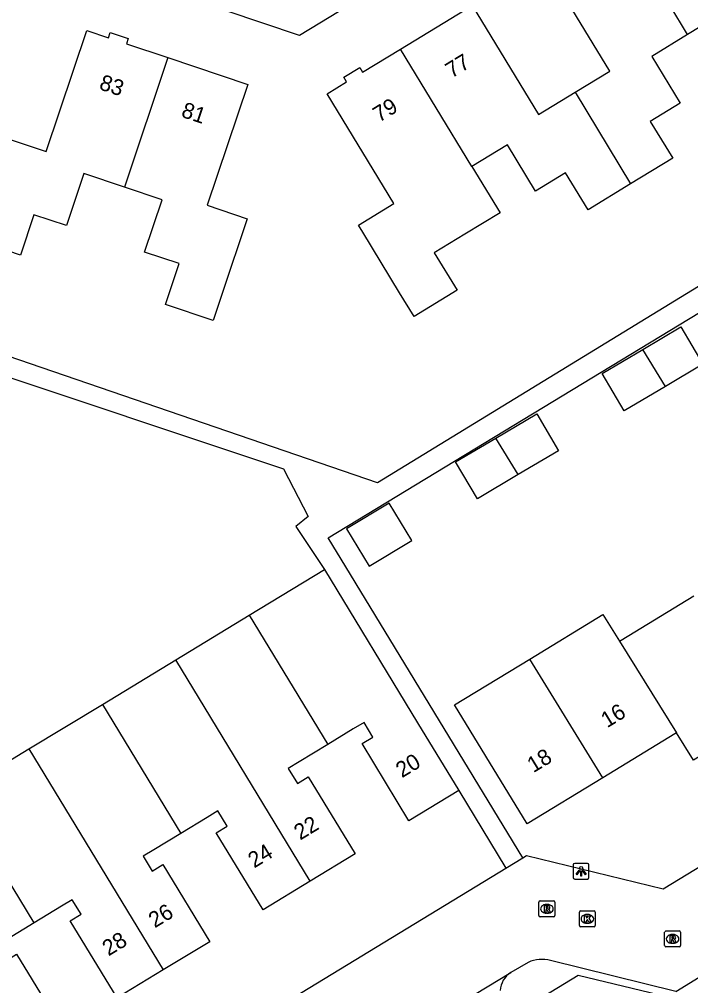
# Model space of a CAD drawing. Extents: x 157767 to 159171, y 387842 to 389425.
# Drawn here: x 158248.5 to 158290.9, y 388283.9 to 388345 of the extents above; entities that cross this region are included whole.
import ezdxf

# ---------------------------------------------------------------- set-up
doc = ezdxf.new("R2010")
doc.units = 0
for name, color, linetype in [('IMGEO_Kolk', 7, 'Continuous'), ('IMGEO_Lichtpunt', 7, 'Continuous'), ('IMGEO_Pand', 7, 'Continuous'), ('IMGEO_Pand_nummerreeks', 7, 'Continuous'), ('IMGEO_Rijbaan_lokaal_open', 7, 'Continuous'), ('IMGEO_Rioolput', 7, 'Continuous'), ('IMGEO_Voetpad_open', 7, 'Continuous')]:
    doc.layers.add(name, color=color, linetype=linetype)

msp = doc.modelspace()

# ---------------------------------------------------------------- linework, layer by layer
at = {"layer": 'IMGEO_Kolk'}
for p, q in [((158283.908, 388287.65), (158283.908, 388288.502)), ((158283.983, 388288.576), (158284.835, 388288.576)), ((158284.396, 388288.356), (158284.421, 388288.356)), ((158284.909, 388288.502), (158284.909, 388287.65)), ((158284.835, 388287.576), (158283.983, 388287.576)), ((158284.419, 388287.796), (158284.394, 388287.796))]:
    msp.add_line(p, q, dxfattribs=at)
for points in [[(158283.908, 388287.65), (158283.908, 388288.502)], [(158283.983, 388288.576), (158284.835, 388288.576)], [(158284.229, 388288.276), (158284.352, 388288.276), (158284.352, 388288.125), (158284.482, 388288.276), (158284.646, 388288.276), (158284.5, 388288.125), (158284.653, 388287.876), (158284.501, 388287.876), (158284.416, 388288.04), (158284.352, 388287.973), (158284.352, 388287.876), (158284.229, 388287.876), (158284.229, 388288.276)], [(158284.909, 388288.502), (158284.909, 388287.65)], [(158284.835, 388287.576), (158283.983, 388287.576)]]:
    msp.add_lwpolyline(points, dxfattribs=at)
for centre, start, end in [((158283.985, 388288.5), 91.55205, 178.44795), ((158283.985, 388288.5), 91.55205, 178.44795), ((158284.833, 388288.5), 1.55205, 88.44795), ((158284.833, 388288.5), 1.55205, 88.44795), ((158283.985, 388287.652), 181.55205, 268.44795), ((158283.985, 388287.652), 181.55205, 268.44795), ((158284.833, 388287.652), 271.55205, 358.44795), ((158284.833, 388287.652), 271.55205, 358.44795)]:
    msp.add_arc(centre, 0.0765, start, end, dxfattribs=at)
for centre, major_axis, ratio, start_param, end_param in [((158284.395, 388288.076), (-0.387, 0.002), 0.722429, 4.712389, 7.853982), ((158284.42, 388288.076), (-0.39, 0.002), 0.717154, 1.570796, 4.712389)]:
    msp.add_ellipse(centre, major_axis=major_axis, ratio=ratio, start_param=start_param, end_param=end_param, dxfattribs=at)
at = {"layer": 'IMGEO_Lichtpunt'}
for p, q in [((158283.516, 388291.493), (158283.516, 388290.686)), ((158283.516, 388291.493), (158283.516, 388290.686)), ((158284.418, 388291.588), (158283.61, 388291.588)), ((158284.418, 388291.588), (158283.61, 388291.588)), ((158284.512, 388290.686), (158284.512, 388291.493)), ((158284.512, 388290.686), (158284.512, 388291.493)), ((158283.61, 388290.592), (158284.418, 388290.592)), ((158283.61, 388290.592), (158284.418, 388290.592))]:
    msp.add_line(p, q, dxfattribs=at)
for points in [[(158283.89, 388291.157), (158283.929, 388291.129), (158283.741, 388290.867), (158283.703, 388290.894), (158283.89, 388291.157)], [(158284.102, 388291.129), (158284.14, 388291.156), (158284.327, 388290.894), (158284.288, 388290.866), (158284.102, 388291.129)], [(158283.992, 388291.109), (158284.039, 388291.109), (158284.039, 388290.787), (158283.992, 388290.787), (158283.992, 388291.109)]]:
    msp.add_lwpolyline(points, dxfattribs=at)
msp.add_circle((158284.015, 388291.291), 0.0994, dxfattribs=at)
for centre, start, end in [((158283.61, 388291.493), 90, 180), ((158283.61, 388291.493), 90, 180), ((158284.418, 388291.493), 0, 90), ((158284.418, 388291.493), 0, 90), ((158283.61, 388290.686), 180, 270), ((158283.61, 388290.686), 180, 270), ((158284.418, 388290.686), 270, 0), ((158284.418, 388290.686), 270, 360)]:
    msp.add_arc(centre, 0.0946, start, end, dxfattribs=at)
at = {"layer": 'IMGEO_Pand'}
for points in [[(158283.634, 388340.34), (158285.837, 388341.682), (158281.622, 388348.601), (158282.852, 388349.351), (158282.676, 388349.642), (158283.692, 388350.262), (158283.869, 388349.97), (158286.267, 388351.431)], [(158290.746, 388343.989), (158286.267, 388351.431)], [(158272.599, 388343.075), (158277.119, 388345.829), (158281.322, 388338.931), (158283.634, 388340.34)], [(158300.798, 388342.88), (158298.113, 388341.244), (158296.687, 388343.584), (158294.722, 388342.387), (158292.934, 388345.322), (158290.746, 388343.989)], [(158247.727, 388337.423), (158250.21, 388336.589), (158252.781, 388344.247), (158254.147, 388343.789), (158254.256, 388344.112), (158255.385, 388343.734), (158255.275, 388343.409), (158257.887, 388342.532)], [(158290.746, 388343.989), (158288.481, 388342.609), (158290.281, 388339.655), (158288.389, 388338.503), (158289.809, 388336.172), (158287.143, 388334.548)], [(158277.109, 388335.645), (158278.892, 388332.718), (158276.671, 388331.365), (158274.734, 388330.185), (158276.17, 388327.828), (158273.452, 388326.172), (158272.542, 388327.665), (158270.212, 388331.49), (158269.941, 388331.934), (158272.187, 388333.302), (158267.956, 388340.246), (158269.186, 388340.996), (158269.01, 388341.287), (158270.026, 388341.907), (158270.203, 388341.616), (158272.599, 388343.075)], [(158277.109, 388335.645), (158272.599, 388343.075)], [(158257.887, 388342.532), (158262.943, 388340.835), (158260.379, 388333.2), (158262.914, 388332.349), (158261.323, 388327.61), (158260.754, 388325.916), (158257.735, 388326.93), (158258.6, 388329.509), (158256.418, 388330.241), (158257.527, 388333.542), (158255.147, 388334.341)], [(158257.887, 388342.532), (158255.147, 388334.341)], [(158283.634, 388340.34), (158287.143, 388334.548)], [(158287.143, 388334.548), (158284.456, 388332.91), (158283.037, 388335.238), (158281.139, 388334.081), (158279.353, 388337.012), (158277.109, 388335.645)], [(158255.147, 388334.341), (158252.59, 388335.199), (158251.486, 388331.91), (158249.432, 388332.599), (158248.576, 388330.05), (158245.552, 388331.065)], [(158287.916, 388324.085), (158290.318, 388325.506), (158291.716, 388323.143), (158289.349, 388321.743)], [(158289.349, 388321.743), (158286.736, 388320.198), (158285.338, 388322.561), (158287.916, 388324.085)], [(158289.349, 388321.743), (158287.916, 388324.085)], [(158278.632, 388318.481), (158281.213, 388320.007), (158282.59, 388317.679), (158280.034, 388316.168)], [(158280.034, 388316.168), (158277.457, 388314.644), (158276.08, 388316.972), (158278.632, 388318.481)], [(158280.034, 388316.168), (158278.632, 388318.481)], [(158269.193, 388312.732), (158270.627, 388310.37), (158273.315, 388312.002), (158271.88, 388314.364), (158269.193, 388312.732)], [(158263.04, 388307.276), (158267.794, 388310.163)], [(158267.794, 388310.163), (158273.681, 388300.468), (158276.276, 388296.194)], [(158286.442, 388305.638), (158286.546, 388305.701), (158291.133, 388308.495)], [(158258.397, 388304.458), (158263.04, 388307.276)], [(158263.04, 388307.276), (158268, 388299.107)], [(158280.763, 388304.507), (158285.393, 388307.327), (158286.442, 388305.638)], [(158286.442, 388305.638), (158290.042, 388299.842)], [(158253.755, 388301.639), (158258.397, 388304.458)], [(158266.894, 388290.464), (158258.397, 388304.458)], [(158285.382, 388297.004), (158280.598, 388294.091), (158277.997, 388298.362), (158276.015, 388301.615), (158280.763, 388304.507)], [(158285.382, 388297.004), (158280.763, 388304.507)], [(158249.114, 388298.821), (158253.755, 388301.639)], [(158253.755, 388301.639), (158258.708, 388293.482)], [(158295.766, 388300.954), (158291.112, 388298.119), (158290.042, 388299.842)], [(158276.276, 388296.194), (158273.13, 388294.283), (158270.171, 388299.156), (158270.856, 388299.572), (158270.292, 388300.499), (158269.608, 388300.083), (158268, 388299.107)], [(158290.042, 388299.842), (158289.93, 388299.774), (158285.382, 388297.004)], [(158268, 388299.107), (158266.187, 388298.005), (158265.504, 388297.59), (158266.082, 388296.639), (158266.765, 388297.054), (158269.723, 388292.181), (158266.894, 388290.464)], [(158244.472, 388296.002), (158249.114, 388298.821)], [(158249.114, 388298.821), (158257.597, 388284.847)], [(158249.439, 388287.82), (158244.472, 388296.002)], [(158266.894, 388290.464), (158263.912, 388288.653), (158260.954, 388293.526), (158261.638, 388293.942), (158261.052, 388294.906), (158260.368, 388294.49), (158258.708, 388293.482)], [(158258.708, 388293.482), (158257.011, 388292.451), (158256.328, 388292.036), (158256.901, 388291.093), (158257.584, 388291.508), (158260.542, 388286.635), (158257.597, 388284.847)], [(158257.597, 388284.847), (158254.685, 388283.079), (158251.726, 388287.952), (158252.411, 388288.368), (158251.853, 388289.285), (158251.169, 388288.87), (158249.439, 388287.82)], [(158249.439, 388287.82), (158247.754, 388286.797), (158247.071, 388286.382), (158247.651, 388285.428), (158248.333, 388285.842), (158251.292, 388280.971), (158248.334, 388279.175)]]:
    msp.add_lwpolyline(points, dxfattribs=at)
at = {"layer": 'IMGEO_Rijbaan_lokaal_open'}
for points in [[(158280.333, 388291.935), (158280.569, 388292.079), (158289.195, 388289.967), (158300.294, 388296.72)], [(158279.263, 388291.284), (158280.333, 388291.935)], [(158261.056, 388280.205), (158279.263, 388291.284)], [(158290.001, 388283.484), (158303.338, 388291.678)], [(158280.669, 388285.324), (158279.572, 388284.685)], [(158290.001, 388283.484), (158282.088, 388285.437)], [(158264.013, 388275.265), (158279.572, 388284.685)]]:
    msp.add_lwpolyline(points, dxfattribs=at)
msp.add_arc((158281.532, 388283.447), 2.066, 74.39991, 114.70621, dxfattribs=at)
at = {"layer": 'IMGEO_Rioolput'}
for p, q in [((158281.351, 388288.285), (158281.351, 388289.137)), ((158281.426, 388289.211), (158282.278, 388289.211)), ((158281.839, 388288.991), (158281.864, 388288.991)), ((158282.352, 388289.137), (158282.352, 388288.285)), ((158282.278, 388288.211), (158281.426, 388288.211)), ((158281.862, 388288.431), (158281.837, 388288.431)), ((158289.296, 388286.384), (158289.296, 388287.236)), ((158289.371, 388287.31), (158290.223, 388287.31)), ((158289.784, 388287.09), (158289.809, 388287.09)), ((158290.297, 388287.236), (158290.297, 388286.384)), ((158290.223, 388286.31), (158289.371, 388286.31)), ((158289.807, 388286.53), (158289.782, 388286.53))]:
    msp.add_line(p, q, dxfattribs=at)
for points in [[(158281.351, 388288.285), (158281.351, 388289.137)], [(158281.426, 388289.211), (158282.278, 388289.211)], [(158281.94, 388288.909), (158281.688, 388288.911), (158281.688, 388288.511)], [(158281.688, 388288.511), (158281.812, 388288.511), (158281.812, 388288.673), (158281.823, 388288.673)], [(158281.866, 388288.83), (158281.812, 388288.83), (158281.812, 388288.749)], [(158281.812, 388288.749), (158281.864, 388288.749)], [(158282.352, 388289.137), (158282.352, 388288.285)], [(158282.278, 388288.211), (158281.426, 388288.211)], [(158281.87, 388288.644), (158281.941, 388288.511), (158282.081, 388288.511), (158282.016, 388288.637)], [(158289.296, 388286.384), (158289.296, 388287.236)], [(158289.371, 388287.31), (158290.223, 388287.31)], [(158289.885, 388287.008), (158289.633, 388287.01), (158289.633, 388286.61)], [(158289.811, 388286.929), (158289.757, 388286.929), (158289.757, 388286.848)], [(158289.757, 388286.848), (158289.809, 388286.848)], [(158290.297, 388287.236), (158290.297, 388286.384)], [(158290.223, 388286.31), (158289.371, 388286.31)], [(158289.633, 388286.61), (158289.757, 388286.61), (158289.757, 388286.772), (158289.768, 388286.772)], [(158289.815, 388286.743), (158289.886, 388286.61), (158290.026, 388286.61), (158289.961, 388286.736)]]:
    msp.add_lwpolyline(points, dxfattribs=at)
for centre, radius, start, end in [((158281.428, 388289.135), 0.0765, 91.55205, 178.44795), ((158281.428, 388289.135), 0.0765, 91.55205, 178.44795), ((158281.822, 388288.62), 0.0533, 26.02933, 88.69889), ((158281.848, 388288.938), 0.19, 274.7715, 282.96867), ((158281.872, 388288.734), 0.0964, 77.00612, 93.18647), ((158281.886, 388288.791), 0.0378, 276.66336, 79.67722), ((158281.939, 388288.799), 0.109, 350.36119, 89.41601), ((158281.937, 388288.799), 0.112, 277.58423, 350.98172), ((158281.921, 388288.584), 0.108, 29.51342, 73.79051), ((158282.276, 388289.135), 0.0765, 1.55205, 88.44795), ((158282.276, 388289.135), 0.0765, 1.55205, 88.44795), ((158281.428, 388288.287), 0.0765, 181.55205, 268.44795), ((158281.428, 388288.287), 0.0765, 181.55205, 268.44795), ((158282.276, 388288.287), 0.0765, 271.55205, 358.44795), ((158282.276, 388288.287), 0.0765, 271.55205, 358.44795), ((158289.373, 388287.234), 0.0765, 91.55205, 178.44795), ((158289.373, 388287.234), 0.0765, 91.55205, 178.44795), ((158289.793, 388287.037), 0.19, 274.7715, 282.96867), ((158289.817, 388286.833), 0.0964, 77.00612, 93.18647), ((158289.831, 388286.89), 0.0378, 276.66336, 79.67722), ((158289.884, 388286.898), 0.109, 350.36119, 89.41601), ((158289.882, 388286.898), 0.112, 277.58423, 350.98172), ((158290.221, 388287.234), 0.0765, 1.55205, 88.44795), ((158290.221, 388287.234), 0.0765, 1.55205, 88.44795), ((158289.373, 388286.386), 0.0765, 181.55205, 268.44795), ((158289.373, 388286.386), 0.0765, 181.55205, 268.44795), ((158289.767, 388286.719), 0.0533, 26.02933, 88.69889), ((158289.866, 388286.683), 0.108, 29.51342, 73.79051), ((158290.221, 388286.386), 0.0765, 271.55205, 358.44795), ((158290.221, 388286.386), 0.0765, 271.55205, 358.44795)]:
    msp.add_arc(centre, radius, start, end, dxfattribs=at)
for centre, major_axis, ratio, start_param, end_param in [((158281.838, 388288.711), (-0.387, 0.002), 0.722429, 4.712389, 7.853982), ((158281.863, 388288.711), (-0.39, 0.002), 0.717154, 1.570796, 4.712389), ((158289.783, 388286.81), (-0.387, 0.002), 0.722429, 4.712389, 7.853982), ((158289.808, 388286.81), (-0.39, 0.002), 0.717154, 1.570796, 4.712389)]:
    msp.add_ellipse(centre, major_axis=major_axis, ratio=ratio, start_param=start_param, end_param=end_param, dxfattribs=at)
at = {"layer": 'IMGEO_Voetpad_open'}
for points in [[(158298.895, 388363.783), (158266.215, 388343.931), (158215.655, 388360.952)], [(158312.755, 388341.098), (158271.151, 388315.645), (158213.37, 388335.454)], [(158280.333, 388291.935), (158269.136, 388310.335), (158268.025, 388312.166), (158303.828, 388333.893)], [(158225.4, 388329.813), (158265.201, 388316.542), (158266.759, 388313.521), (158265.99, 388312.875), (158267.794, 388310.163)], [(158276.276, 388296.194), (158279.263, 388291.284)], [(158292.328, 388282.456), (158283.833, 388284.506), (158247.662, 388262.433), (158245.424, 388266.158), (158233.501, 388258.911)]]:
    msp.add_lwpolyline(points, dxfattribs=at)
msp.add_arc((158280.38, 388283.432), 1.491, 122.80733, 175.81174, dxfattribs=at)

# ---------------------------------------------------------------- texts
at = {"layer": 'IMGEO_Pand_nummerreeks'}
for s, rotation, p in [('77', 31.35388, (158275.829, 388341.202)), ('83', 341.43997, (158253.493, 388340.548)), ('81', 341.43997, (158258.681, 388338.806)), ('79', 31.35388, (158271.248, 388338.41)), ('16', 31.34079, (158285.659, 388300.124)), ('20', 31.27609, (158272.691, 388296.964)), ('18', 31.34057, (158280.995, 388297.283)), ('22', 31.26296, (158266.254, 388293.022)), ('24', 31.26296, (158263.351, 388291.26)), ('26', 31.26348, (158257.064, 388287.471)), ('28', 31.26348, (158254.138, 388285.694))]:
    msp.add_text(s, height=1, rotation=rotation, dxfattribs=at).set_placement(p)

doc.saveas('drawing.dxf')
